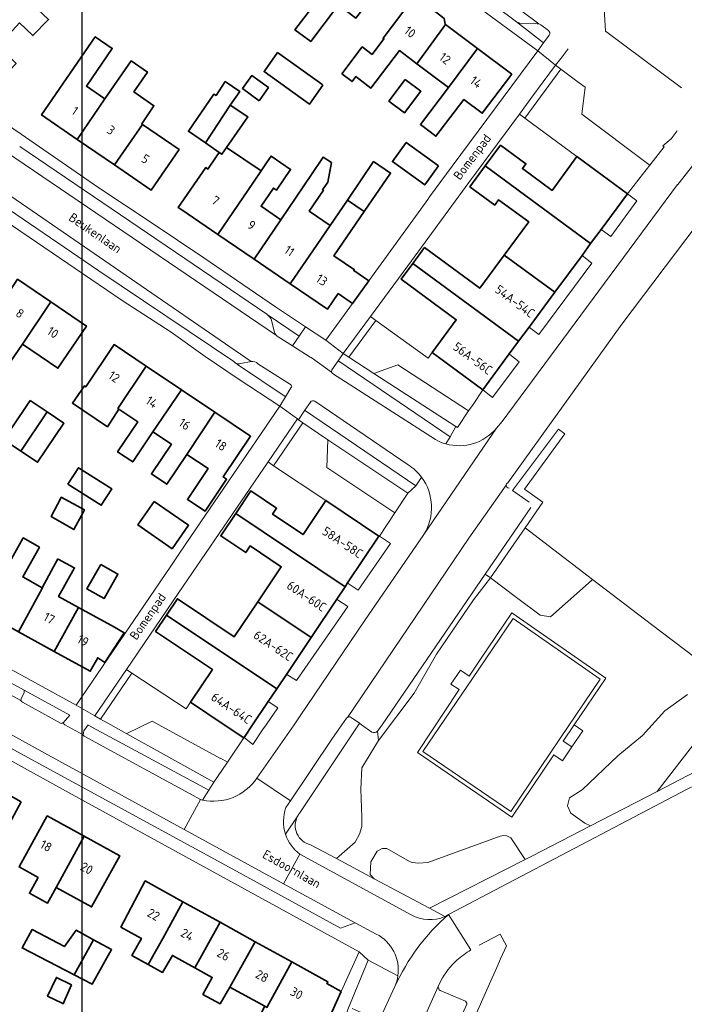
# Model space of a CAD drawing. Header units: metres. Extents: x 152391 to 157968, y 462336 to 467280.
# Tile 482 of 656: x 154345 to 154444, y 466458 to 466605. Entities that reach past the tile are written whole.
import ezdxf
from ezdxf.enums import TextEntityAlignment as Align

# ---------------------------------------------------------------- set-up
doc = ezdxf.new("R2010")
doc.units = ezdxf.units.M
doc.header["$LTSCALE"] = 0.75
doc.layers.get('defpoints').update_dxf_attribs({"lineweight": 25})
for name, color, linetype, lineweight in [('B-WE-GR-BEPLANTING_CULTUUR_BODEMBEDEKKER-GV', 251, 'Continuous', 18), ('B-WE-GR-BEPLANTING_CULTUUR_BOSPLANTSOEN-GV', 251, 'Continuous', 18), ('B-WE-GR-BEPLANTING_CULTUUR_HEESTERS-GV', 251, 'Continuous', 18), ('B-WE-GR-GROENVOORZIENING-GV', 251, 'Continuous', 18), ('B-WE-GR-HAAG-GV', 251, 'Continuous', 13), ('B-WE-OG-BEBOUWING-GV', 6, 'Continuous', 35), ('B-WE-OG-BEBOUWING-T18', 1, 'Continuous', 18), ('B-WE-OG-TERREIN_CULTUURSCHEIDING-GV', 251, 'Continuous', 18), ('B-WE-OG-TOPOGRAFIE-T18', 1, 'Continuous', 18), ('B-WE-VH-VERHARDING_BETONSTRAATSTEEN-GV', 251, 'Continuous', 18), ('B-WE-VH-VERHARDING_STRAATBAKSTEEN-GV', 251, 'Continuous', 18), ('B-WE-VH-VERHARDING_TEGEL-GV', 251, 'Continuous', 18), ('B-WE-VH-VERHARDING_TEGEL_RUBBER-GV', 251, 'Continuous', 18)]:
    doc.layers.add(name, color=color, linetype=linetype, lineweight=lineweight)
doc.styles.add('NLCS-ISO-M750-T18', font='NLCS-ISO.ttf', dxfattribs={"height": 1.35})

msp = doc.modelspace()

# ---------------------------------------------------------------- linework, layer by layer
at = {"layer": 'B-WE-GR-BEPLANTING_CULTUUR_BODEMBEDEKKER-GV'}
for points in [[(154420.32, 466590.65), (154428.11, 466584.93), (154435.65, 466579.35), (154437.36, 466581.53), (154438.98, 466583.6), (154438.85, 466583.7), (154428.85, 466591.25), (154429.31, 466595.28), (154427.9, 466596.34), (154425.71, 466597.99)], [(154397.79, 466552.5), (154401.35, 466553.77), (154411.78, 466546.99), (154411.93, 466546.89), (154412.58, 466547.86), (154414.05, 466550.06), (154406.48, 466555.62), (154405.88, 466554.8), (154398.08, 466560.43), (154394.04, 466554.94)], [(154390.9, 466542.59), (154389.5, 466543.53), (154387.19, 466545.12), (154382.8, 466538.71), (154390.59, 466533.5), (154398.54, 466528.17), (154398.61, 466528.13), (154398.64, 466528.17), (154400.9, 466531.69), (154390.76, 466538.47)], [(154398.64, 466528.17), (154398.61, 466528.13), (154398.54, 466528.17), (154393.86, 466521.19), (154393.96, 466521.13), (154395.44, 466520.12), (154400.26, 466527.09)], [(154392.24, 466518.77), (154388.4, 466513.04), (154384.72, 466507.54), (154384.78, 466507.5), (154386.21, 466506.6), (154393.89, 466517.69), (154392.35, 466518.69)], [(154370.39, 466503.38), (154369.72, 466502.38), (154361.64, 466507.72), (154356.96, 466500.85), (154356.95, 466500.84), (154358.47, 466500), (154360.86, 466498.66), (154360.9, 466498.68), (154364.65, 466500.54), (154365.64, 466500), (154374.86, 466494.97), (154374.88, 466494.99), (154375.92, 466494.43), (154378.35, 466498.04), (154375.43, 466500)], [(154378.4, 466498.12), (154379.68, 466497.05), (154381.15, 466499.24), (154381.68, 466500), (154383.45, 466502.52), (154382, 466503.49), (154379.66, 466500)]]:
    msp.add_lwpolyline(points, close=True, dxfattribs=at)
for points in [[(154385.63, 466556.62), (154386.61, 466558.06), (154381.86, 466561.29)], [(154382.47, 466560.45), (154382.96, 466558.64)], [(154383.5, 466557.99), (154385.63, 466556.62)], [(154377.11, 466554.07), (154377.41, 466553.86), (154384.51, 466549.07), (154384.6, 466549.01)], [(154379.45, 466554.27), (154377.91, 466553.98)], [(154385.31, 466550.84), (154380.44, 466553.96)], [(154384.6, 466549.01), (154385.4, 466550.34)]]:
    msp.add_lwpolyline(points, dxfattribs=at)
for points in [[(154381.86, 466561.29, -0.161159), (154382.47, 466560.45)], [(154382.96, 466558.64, 0.141414), (154383.21, 466558.19)], [(154383.21, 466558.19, 0.095687), (154383.5, 466557.99)], [(154377.91, 466553.98, -0.221704), (154377.11, 466554.07)], [(154380.44, 466553.96, 0.285856), (154379.45, 466554.27)], [(154385.43, 466550.75, 0.125894), (154385.31, 466550.84)], [(154385.4, 466550.34, 0.415519), (154385.43, 466550.75)]]:
    msp.add_lwpolyline(points, format="xyb", dxfattribs=at)
at = {"layer": 'B-WE-GR-BEPLANTING_CULTUUR_BOSPLANTSOEN-GV'}
for points in [[(154415.18, 466521.97), (154419.06, 466519.03), (154422.62, 466516.39), (154424.15, 466516.12), (154430.29, 466521.58), (154430.44, 466521.72), (154420.36, 466529.42)], [(154420.36, 466479.87), (154418.23, 466483.09), (154417.62, 466483.43), (154417.15, 466483.45), (154416.62, 466483.35), (154405.84, 466479.42), (154404.49, 466479.32), (154403.47, 466479.42), (154403.09, 466479.58), (154399.7, 466481.53), (154399, 466481.51), (154398.27, 466481.12), (154397.33, 466479.51), (154397.22, 466477.64), (154397.83, 466476.99), (154406.08, 466472.58)]]:
    msp.add_lwpolyline(points, close=True, dxfattribs=at)
for points in [[(154397.49, 466498.89), (154395.94, 466500), (154395.61, 466500.23), (154395.46, 466500), (154386.71, 466486.85)], [(154388.33, 466482.07), (154392.21, 466480), (154395, 466482.47), (154395.61, 466483.67), (154395.97, 466484.79), (154395.98, 466486.2), (154395.81, 466490.38), (154395.98, 466493.57), (154398.46, 466497.64), (154398.32, 466499.03)]]:
    msp.add_lwpolyline(points, dxfattribs=at)
for points in [[(154398.32, 466499.03, -0.27485), (154397.49, 466498.89)], [(154386.41, 466486.4, 0.497782), (154388.33, 466482.07)], [(154386.71, 466486.85, 0.044948), (154386.41, 466486.4)]]:
    msp.add_lwpolyline(points, format="xyb", dxfattribs=at)
at = {"layer": 'B-WE-GR-BEPLANTING_CULTUUR_HEESTERS-GV'}
msp.add_lwpolyline([(154414.05, 466550.06), (154415.51, 466548.91), (154419.47, 466554.23), (154418.08, 466555.34), (154417.99, 466555.41)], close=True, dxfattribs=at)
for points in [[(154414.39, 466522.51), (154415.18, 466521.97), (154420.36, 466529.42), (154423.02, 466533.25), (154420.26, 466535.21), (154426.28, 466543.46), (154425.33, 466544.16), (154418.5, 466535), (154420.95, 466533.26)], [(154421.2, 466532.46), (154414.39, 466522.51)], [(154401.37, 466462.5), (154396.92, 466464.82), (154393.89, 466457.46)], [(154394.54, 466457.61), (154398.55, 466455.81), (154400.92, 466460.89)]]:
    msp.add_lwpolyline(points, dxfattribs=at)
msp.add_lwpolyline([(154400.92, 466460.89, 0.070283), (154401.37, 466462.5)], format="xyb", dxfattribs=at)
at = {"layer": 'B-WE-GR-GROENVOORZIENING-GV'}
for points in [[(154424.92, 466598.59), (154421.22, 466593.58), (154419.5, 466591.25), (154420.32, 466590.65), (154425.71, 466597.99)], [(154394.04, 466554.94), (154398.08, 466560.43), (154397.27, 466561.01), (154393.2, 466555.49)], [(154381.97, 466539.27), (154382.8, 466538.71), (154387.19, 466545.12), (154386.52, 466545.59), (154386.36, 466545.71)], [(154361.64, 466507.72), (154360.81, 466508.28), (154356.08, 466501.33), (154356.95, 466500.84), (154356.96, 466500.85)]]:
    msp.add_lwpolyline(points, close=True, dxfattribs=at)
msp.add_lwpolyline([(154398.32, 466499.03), (154398.46, 466497.64), (154403.79, 466504.75), (154407.14, 466510.54), (154412.65, 466518.65), (154415.18, 466521.97), (154414.39, 466522.51), (154399.01, 466500), (154398.48, 466499.23)], dxfattribs=at)
msp.add_lwpolyline([(154398.48, 466499.23, -0.079145), (154398.32, 466499.03)], format="xyb", dxfattribs=at)
at = {"layer": 'B-WE-GR-HAAG-GV'}
for points in [[(154419.5, 466591.25), (154420.32, 466590.65), (154425.71, 466597.99), (154424.92, 466598.59), (154421.22, 466593.58)], [(154394.04, 466554.94), (154398.08, 466560.43), (154397.27, 466561.01), (154393.2, 466555.49)], [(154386.36, 466545.71), (154381.97, 466539.27), (154382.8, 466538.71), (154387.19, 466545.12), (154386.52, 466545.59)], [(154360.81, 466508.28), (154356.08, 466501.33), (154356.95, 466500.84), (154356.96, 466500.85), (154361.64, 466507.72)]]:
    msp.add_lwpolyline(points, close=True, dxfattribs=at)
msp.add_lwpolyline([(154398.32, 466499.03), (154398.46, 466497.64), (154403.79, 466504.75), (154407.14, 466510.54), (154412.65, 466518.65), (154415.18, 466521.97), (154414.39, 466522.51), (154399.01, 466500), (154398.48, 466499.23)], dxfattribs=at)
msp.add_lwpolyline([(154398.48, 466499.23, -0.079145), (154398.32, 466499.03)], format="xyb", dxfattribs=at)
at = {"layer": 'B-WE-OG-BEBOUWING-GV'}
for points in [[(154390.13, 466609.34), (154385.99, 466603.87), (154388.34, 466602.09), (154392.48, 466607.57), (154395.1, 466605.59), (154399.45, 466611.34), (154394.54, 466615.05)], [(154345.18, 466609.19), (154345.07, 466609.08), (154339.72, 466614.24), (154333.27, 466607.53), (154338.49, 466602.51), (154335.57, 466599.47), (154340.46, 466594.78), (154344.35, 466598.83), (154341.8, 466601.27), (154342.34, 466601.82), (154342.18, 466601.97), (154344.87, 466604.89), (154346.87, 466602.99), (154349.2, 466605.37)], [(154392.98, 466597.28), (154394.51, 466596.11), (154395.08, 466596.86), (154397.34, 466595.15), (154401.59, 466600.75), (154404.21, 466598.76), (154408.48, 466604.65), (154408.42, 466604.69), (154408.29, 466605.56), (154406.43, 466606.96), (154405.55, 466606.84), (154403.51, 466608.38), (154399.16, 466602.6), (154399.27, 466602.52), (154397.5, 466600.18), (154396.03, 466601.3)], [(154406.56, 466596.99), (154408.9, 466595.21), (154413.27, 466601.04), (154408.48, 466604.65), (154404.21, 466598.76)], [(154357.62, 466593.53), (154354.84, 466595.44), (154358.71, 466601.08), (154356.17, 466602.82), (154348.15, 466591.13), (154353.47, 466587.48)], [(154390, 466595.71), (154383.4, 466600.44), (154381.52, 466597.81), (154381.37, 466597.6), (154388.18, 466592.76), (154390.15, 466595.6)], [(154413.27, 466601.04), (154408.9, 466595.21), (154404.73, 466589.71), (154407.05, 466587.95), (154411.22, 466593.45), (154413.95, 466591.38), (154418.37, 466597.21)], [(154357.62, 466593.53), (154353.47, 466587.48), (154359.04, 466583.66), (154363.22, 466589.7), (154363.1, 466589.78), (154364.92, 466592.51), (154361.94, 466594.6), (154363.95, 466597.53), (154361.51, 466599.2)], [(154380.64, 466593.24), (154382.02, 466595.21), (154379.53, 466597.02), (154378.15, 466595.1), (154378.18, 466595.08)], [(154372.61, 466586.95), (154376.34, 466592.59), (154377.78, 466594.62), (154375.59, 466596.11), (154374.21, 466594.05), (154373.89, 466594.24), (154370.08, 466588.68)], [(154402.45, 466596.43), (154399.99, 466593.19), (154402.33, 466591.42), (154404.79, 466594.66)], [(154376.34, 466592.59), (154372.61, 466586.95), (154374.68, 466585.53), (154375.08, 466585.25), (154375.77, 466586.27), (154378.93, 466590.87)], [(154359.04, 466583.66), (154364.53, 466579.89), (154368.68, 466585.95), (154363.22, 466589.7)], [(154407.44, 466583.51), (154402.6, 466587.02), (154400.54, 466584.17), (154405.37, 466580.66)], [(154428.11, 466584.93), (154424.38, 466579.86), (154419.95, 466583.12), (154420.47, 466583.84), (154416.71, 466586.61), (154414.42, 466583.5), (154430.15, 466571.9), (154431.72, 466574.03), (154435.65, 466579.35)], [(154374.48, 466573.25), (154379.78, 466581.08), (154380.93, 466582.78), (154375.77, 466586.27), (154375.08, 466585.25), (154374.68, 466585.53), (154374.23, 466584.86), (154372.99, 466583.04), (154372.66, 466583.27), (154368.57, 466577.28), (154369.08, 466576.93)], [(154374.48, 466573.25), (154379.88, 466569.57), (154383.88, 466575.47), (154380.92, 466577.49), (154382.77, 466580.21), (154383.24, 466579.89), (154385.35, 466582.98), (154382.42, 466584.98), (154381.85, 466584.14), (154380.93, 466582.78), (154379.78, 466581.08)], [(154391.25, 466574.63), (154388.12, 466576.76), (154390.24, 466579.87), (154390.12, 466579.95), (154390.91, 466581.1), (154391.43, 466584.01), (154390.2, 466584.8), (154388.48, 466582.22), (154383.88, 466575.47), (154379.88, 466569.57), (154385.29, 466565.88), (154389.3, 466571.78)], [(154393.82, 466578.4), (154396.34, 466576.68), (154400.26, 466582.43), (154397.74, 466584.15)], [(154424.79, 466564.63), (154428.86, 466570.15), (154430.15, 466571.9), (154414.42, 466583.5), (154412.13, 466580.39), (154415.83, 466577.67), (154416.41, 466578.46), (154420.9, 466575.15), (154417.24, 466570.19)], [(154394.6, 466562.97), (154397.02, 466566.33), (154394.78, 466567.86), (154394.87, 466567.98), (154391.82, 466570.06), (154396.34, 466576.68), (154393.82, 466578.4), (154391.25, 466574.63), (154389.3, 466571.78), (154385.29, 466565.88), (154390.85, 466562.09), (154392.45, 466564.44)], [(154424.79, 466564.63), (154417.24, 466570.19), (154413.59, 466565.23), (154405.34, 466571.31), (154403.6, 466568.95), (154419.39, 466557.31), (154420.95, 466559.43)], [(154406.48, 466555.62), (154414.05, 466550.06), (154417.99, 466555.41), (154419.39, 466557.31), (154403.6, 466568.95), (154401.86, 466566.58), (154410.09, 466560.52)], [(154345.29, 466556.88), (154349.52, 466563.2), (154344.55, 466566.57), (154340.36, 466560.21), (154343.41, 466558.15), (154340.4, 466553.71), (154342.29, 466552.44)], [(154349.52, 466563.2), (154345.29, 466556.88), (154350.59, 466553.28), (154354.86, 466559.58)], [(154363.77, 466553.6), (154358.99, 466556.81), (154354.75, 466550.5), (154354.54, 466550.64), (154352.75, 466548.08), (154357.99, 466544.54), (154359.7, 466547.17), (154359.55, 466547.27)], [(154359.7, 466547.17), (154362.52, 466545.27), (154359.5, 466540.78), (154361.76, 466539.27), (154364.79, 466543.78), (154369.03, 466550.07), (154363.77, 466553.6), (154359.55, 466547.27)], [(154364.79, 466543.78), (154367.54, 466541.93), (154364.55, 466537.49), (154366.85, 466535.95), (154369.86, 466540.4), (154374.04, 466546.7), (154369.03, 466550.07)], [(154345.06, 466540.89), (154348.98, 466546.75), (154346.46, 466548.45), (154343.72, 466544.37), (154339.01, 466547.53), (154337.59, 466545.41), (154342.23, 466542.28), (154342.47, 466542.63)], [(154348.98, 466546.75), (154345.06, 466540.89), (154347.55, 466539.22), (154351.48, 466545.07)], [(154374.04, 466546.7), (154369.86, 466540.4), (154373.01, 466538.28), (154369.93, 466533.69), (154372.57, 466531.92), (154375.77, 466536.69), (154375.28, 466537.03), (154379.37, 466543.12)], [(154352.09, 466535.98), (154357.06, 466532.81), (154358.62, 466535.25), (154353.65, 466538.42)], [(154393.86, 466521.19), (154398.54, 466528.17), (154390.59, 466533.5), (154387.2, 466528.42), (154382.64, 466531.48), (154383.24, 466532.37), (154379.4, 466534.94), (154377.15, 466531.58), (154393.49, 466520.63)], [(154354.39, 466531.81), (154354.54, 466532.1), (154351.1, 466533.99), (154351.04, 466533.88), (154349.56, 466531.13), (154352.99, 466529.18)], [(154364.98, 466533.38), (154362.53, 466529.86), (154367.65, 466526.3), (154370.1, 466529.82)], [(154388.4, 466513.04), (154392.24, 466518.77), (154393.49, 466520.63), (154377.15, 466531.58), (154374.9, 466528.22), (154378.63, 466525.73), (154379.3, 466526.72), (154383.94, 466523.61), (154380.43, 466518.38)], [(154348.25, 466520.49), (154345.35, 466522.09), (154346.89, 466524.83), (154347.84, 466526.52), (154345.48, 466527.89), (154345.41, 466527.93), (154342.89, 466523.44), (154342.98, 466523.39), (154339.28, 466516.86), (154344.7, 466513.88), (154348.31, 466520.46)], [(154348.25, 466520.49), (154348.31, 466520.46), (154344.7, 466513.88), (154350.05, 466510.94), (154353.67, 466517.51), (154350.68, 466519.16), (154353.08, 466523.43), (154353.02, 466523.46), (154350.64, 466524.75), (154350.59, 466524.78)], [(154356.98, 466523.97), (154354.92, 466520.31), (154357.48, 466518.86), (154359.55, 466522.52)], [(154384.72, 466507.54), (154388.4, 466513.04), (154380.43, 466518.38), (154376.92, 466513.15), (154368.45, 466518.83), (154366.81, 466516.39), (154383.26, 466505.37)], [(154353.67, 466517.51), (154350.05, 466510.94), (154355.41, 466507.99), (154356.53, 466510.03), (154357.61, 466509.32), (154360.51, 466513.75), (154359.02, 466514.57)], [(154378.35, 466498.04), (154378.4, 466498.12), (154379.66, 466500), (154382, 466503.49), (154383.26, 466505.37), (154366.81, 466516.39), (154365.18, 466513.95), (154373.67, 466508.26), (154370.39, 466503.38), (154375.43, 466500)], [(154345.11, 466488.5), (154339.62, 466491.6), (154335, 466483.17), (154332.93, 466479.4), (154335.17, 466478.18), (154336.98, 466481.5), (154339.92, 466479.89), (154341.24, 466482.32), (154341.62, 466482.12)], [(154354.52, 466483.34), (154348.99, 466486.39), (154344.78, 466478.76), (154347.64, 466477.18), (154346.33, 466474.82), (154349.02, 466473.33), (154350.33, 466475.71)], [(154354.52, 466483.34), (154350.33, 466475.71), (154355.63, 466472.78), (154359.84, 466480.4)], [(154364.08, 466464.18), (154366.24, 466468.07), (154369.25, 466473.57), (154363.64, 466476.68), (154359.99, 466469.77), (154363.06, 466468.08), (154361.61, 466465.55)], [(154374.8, 466470.5), (154369.25, 466473.57), (154366.24, 466468.07), (154364.08, 466464.18), (154366.21, 466463), (154367.68, 466465.53), (154371.06, 466463.67)], [(154376.28, 466460.8), (154380.06, 466467.59), (154374.8, 466470.5), (154371.06, 466463.67), (154373.64, 466462.26), (154372.25, 466459.71), (154374.82, 466458.32)], [(154355.93, 466467.87), (154353.32, 466469.32), (154351.57, 466466.85), (154346.74, 466469.4), (154345.25, 466466.67), (154353.01, 466462.62)], [(154353.01, 466462.62), (154355.69, 466461.22), (154358.6, 466466.4), (154355.93, 466467.87)], [(154380.06, 466467.59), (154376.28, 466460.8), (154381.48, 466457.94), (154381.8, 466457.76), (154385.51, 466464.58)], [(154385.51, 466464.58), (154381.8, 466457.76), (154381.48, 466457.94), (154380.31, 466455.69), (154383.83, 466453.64), (154385.1, 466455.95), (154387.27, 466454.76), (154387.84, 466455.83), (154390.33, 466454.5), (154392.89, 466460.16), (154390.77, 466461.33), (154390.91, 466461.59)], [(154351.23, 466458.39), (154351.37, 466458.32), (154351.67, 466459), (154352.62, 466461.14), (154350.36, 466462.25), (154349.04, 466459.44)]]:
    msp.add_lwpolyline(points, close=True, dxfattribs=at)
at = {"layer": 'B-WE-OG-TERREIN_CULTUURSCHEIDING-GV'}
for points in [[(154422.41, 466604.75), (154422.16, 466604.75), (154421.66, 466604.85), (154419.82, 466604.72), (154419.08, 466605.02), (154423.12, 466601.92), (154423.95, 466603.06)], [(154423.84, 466603.75), (154422.71, 466604.6), (154422.41, 466604.75)], [(154408.52, 466541.98), (154409.15, 466543.01), (154392.54, 466554.34), (154392.44, 466554.41), (154391.49, 466553.05), (154391.44, 466552.7), (154391.59, 466552.5), (154406.96, 466542.62)], [(154388.29, 466548.22), (154387.47, 466547), (154387.58, 466546.93), (154404.04, 466535.7), (154404.84, 466536.89), (154404.9, 466536.98)], [(154402.91, 466538.85), (154388.98, 466548.35), (154388.98, 466548.35)], [(154452.4, 466505.01), (154439.26, 466514.97), (154430.44, 466521.72), (154430.29, 466521.58), (154424.15, 466516.12), (154422.62, 466516.39), (154419.06, 466519.03), (154415.18, 466521.97), (154412.65, 466518.65), (154407.14, 466510.54), (154403.79, 466504.75), (154398.46, 466497.64), (154395.98, 466493.57), (154395.81, 466490.38), (154395.98, 466486.2), (154395.97, 466484.79), (154395.61, 466483.67), (154395, 466482.47), (154392.21, 466480), (154397.83, 466476.99), (154397.22, 466477.64), (154397.33, 466479.51), (154398.27, 466481.12), (154399, 466481.51), (154399.7, 466481.53), (154403.09, 466479.58), (154403.47, 466479.42), (154404.49, 466479.32), (154405.84, 466479.42), (154416.62, 466483.35), (154417.15, 466483.45), (154417.62, 466483.43), (154418.23, 466483.09), (154420.36, 466479.87), (154421.47, 466480.44), (154430.14, 466484.91), (154429.26, 466485.28), (154427.19, 466486.81), (154426.71, 466487.88), (154427.01, 466489.1), (154428.86, 466490.29), (154434.2, 466495.36), (154437.9, 466498.4), (154441.23, 466502.11), (154444.6, 466504.52)], [(154355.11, 466499.97), (154355.11, 466499.98), (154354.48, 466499.09), (154354.37, 466498.49), (154354.36, 466498.47), (154354.53, 466498.29), (154371.88, 466488.82)], [(154372.17, 466488.75), (154373.11, 466490.22), (154355.11, 466499.97)], [(154447.55, 466499.69), (154440.08, 466490.04), (154445.73, 466492.96)]]:
    msp.add_lwpolyline(points, dxfattribs=at)
for points in [[(154423.95, 466603.06, 0.411217), (154423.84, 466603.75)], [(154388.98, 466548.35, 0.417847), (154388.29, 466548.22)], [(154406.96, 466542.62, 0.057985), (154408.52, 466541.98)], [(154404.9, 466536.98, 0.090503), (154402.91, 466538.85)], [(154371.88, 466488.82, 0.006598), (154372.17, 466488.75)]]:
    msp.add_lwpolyline(points, format="xyb", dxfattribs=at)
for points in [[(154411.93, 466546.89), (154411.78, 466546.99), (154401.35, 466553.77), (154397.79, 466552.5), (154410, 466544.57), (154410.26, 466544.4)], [(154402.85, 466534.6), (154390.9, 466542.59), (154390.76, 466538.47), (154400.9, 466531.69)], [(154427.68, 466499.98), (154428.98, 466499.1), (154427.36, 466496.69), (154425.96, 466494.62), (154424.65, 466495.5), (154418.39, 466486.22), (154404.28, 466495.85), (154410.51, 466505.26), (154409.29, 466506.07), (154410.69, 466508.14), (154412.01, 466507.27), (154413.62, 466509.65), (154418.4, 466516.72), (154432.4, 466506.97)], [(154345.05, 466503.64), (154345.15, 466503.49), (154345.3, 466503.39), (154351.1, 466500.21), (154351.3, 466500.27), (154351.4, 466500.3), (154352.35, 466501.45), (154345.55, 466505.18), (154345.55, 466504.83), (154345.1, 466503.89)], [(154375.92, 466494.43), (154374.88, 466494.99), (154374.86, 466494.97), (154365.64, 466500), (154364.65, 466500.54), (154360.9, 466498.68), (154360.86, 466498.66), (154360.88, 466498.65), (154373.89, 466491.41), (154375.8, 466494.26)]]:
    msp.add_lwpolyline(points, close=True, dxfattribs=at)
at = {"layer": 'B-WE-VH-VERHARDING_BETONSTRAATSTEEN-GV'}
for points in [[(154391.26, 466634.7), (154391.01, 466634.79), (154390.81, 466634.94), (154387.41, 466637.46), (154386.39, 466638.22), (154376.86, 466645.48), (154369.8, 466651.27), (154366.21, 466647.16), (154375.01, 466640.68), (154375.1, 466640.61), (154383.85, 466633.98), (154385.27, 466632.98), (154387.54, 466631.18), (154388, 466630.81), (154388.45, 466630.36), (154388.54, 466630.06), (154422.41, 466604.75), (154422.71, 466604.6), (154423.84, 466603.75)], [(154443.72, 466595.19), (154432.39, 466603.67), (154432.24, 466606.14), (154432.12, 466608.08), (154429.5, 466610.05), (154428.55, 466608.78), (154427.75, 466607.72), (154427.55, 466607.57), (154427.35, 466607.57), (154426.95, 466607.77), (154425.71, 466608.63), (154425.57, 466608.78), (154425.62, 466608.93), (154391.26, 466634.7)], [(154417.78, 466536.17), (154434.83, 466559.88), (154447.58, 466576.78), (154447.56, 466576.59), (154452.48, 466582.74), (154452.53, 466582.8), (154453.82, 466584.39), (154469.2, 466603.42), (154486.19, 466624.03), (154486.38, 466624.33), (154486.44, 466624.42), (154481.73, 466628.18), (154455.27, 466596.12), (154455.23, 466596.07), (154455.19, 466596.02)], [(154423.95, 466603.06), (154423.12, 466601.92), (154422.24, 466600.71), (154424.92, 466598.59), (154425.88, 466599.82), (154426.8, 466601.01)], [(154383.21, 466558.19), (154341.46, 466586.5), (154341.45, 466586.5), (154333.64, 466591.85), (154330.37, 466594.08), (154322.9, 466599.2), (154320.38, 466601.21), (154319.97, 466601.61), (154319.6, 466602.05), (154319.56, 466602.11), (154314.89, 466598.53), (154319.14, 466595.71), (154322.46, 466593.43), (154322.46, 466593.43), (154333.82, 466585.64), (154338.08, 466582.72)], [(154455.19, 466596.02), (154448.83, 466587.94), (154443.16, 466580.74), (154443.14, 466580.71), (154416.93, 466545.31), (154416.08, 466544.32), (154405.25, 466528.45), (154396.38, 466515.52), (154386.78, 466501.32), (154385.86, 466500), (154380.31, 466492.03), (154385.33, 466488.62), (154391.51, 466497.83), (154393.01, 466500), (154393.7, 466500.98)], [(154338.87, 466582.17), (154379.45, 466554.27)], [(154406.96, 466542.62), (154391.59, 466552.5), (154391.44, 466552.7), (154388.41, 466554.87), (154388.41, 466554.9), (154388.27, 466554.92), (154385.63, 466556.62), (154383.5, 466557.99)], [(154380.44, 466553.96), (154385.31, 466550.84)], [(154385.4, 466550.34), (154384.6, 466549.01), (154383.75, 466547.6), (154386.36, 466545.71), (154386.52, 466545.59), (154387.47, 466547), (154388.29, 466548.22)], [(154388.98, 466548.35), (154388.98, 466548.35), (154402.91, 466538.85)], [(154405.25, 466528.45), (154416.08, 466544.32)], [(154393.82, 466501.11), (154411.98, 466527.91), (154417.53, 466535.81)], [(154459.24, 466506.37), (154454.08, 466500), (154452.43, 466497.97), (154448.57, 466493.4), (154448.17, 466492.86), (154446.51, 466491.38), (154445.81, 466490.97), (154444.58, 466490.37), (154408.93, 466471.64), (154412.28, 466466.37)], [(154384.65, 466487.62), (154385.33, 466488.62), (154380.31, 466492.03)], [(154371.88, 466488.82), (154369.45, 466484.38), (154384.3, 466476.25), (154386.72, 466480.67)], [(154403.36, 466471.62), (154386.72, 466480.67), (154384.3, 466476.25), (154394.97, 466470.4), (154398.13, 466468.74)], [(154412.28, 466466.37), (154408.93, 466471.64)], [(154400.11, 466444.62), (154407.4, 466460.92), (154407.79, 466461.74)], [(154400.92, 466460.89), (154398.55, 466455.81), (154393.37, 466443.92), (154383.11, 466421.13), (154380.48, 466407.24)]]:
    msp.add_lwpolyline(points, dxfattribs=at)
for points in [[(154423.84, 466603.75, -0.411217), (154423.95, 466603.06)], [(154383.5, 466557.99, -0.095687), (154383.21, 466558.19)], [(154379.45, 466554.27, -0.285856), (154380.44, 466553.96)], [(154385.31, 466550.84, -0.125894), (154385.43, 466550.75)], [(154385.43, 466550.75, -0.415519), (154385.4, 466550.34)], [(154388.29, 466548.22, -0.417847), (154388.98, 466548.35)], [(154416.08, 466544.32, -0.296936), (154408.52, 466541.98)], [(154408.52, 466541.98, -0.057985), (154406.96, 466542.62)], [(154402.91, 466538.85, -0.090503), (154404.9, 466536.98)], [(154404.9, 466536.98, -0.306922), (154405.25, 466528.45)], [(154417.53, 466535.81, -0.291251), (154417.78, 466536.17)], [(154393.7, 466500.98, -0.090158), (154393.82, 466501.11)], [(154380.31, 466492.03, -0.303907), (154372.17, 466488.75)], [(154372.17, 466488.75, -0.006598), (154371.88, 466488.82)], [(154384.58, 466483.66, -0.167339), (154384.65, 466487.62)], [(154386.72, 466480.67, -0.155036), (154384.58, 466483.66)], [(154400.92, 466460.89, -0.108245), (154408.93, 466471.64)], [(154408.93, 466471.64, 0.108245), (154400.92, 466460.89)], [(154408.37, 466471.35, -0.238362), (154403.36, 466471.62)], [(154408.93, 466471.64, -0.026746), (154408.37, 466471.35)], [(154398.13, 466468.74, -0.3182), (154401.37, 466462.5)], [(154410.17, 466464.82, -0.039089), (154412.28, 466466.37)], [(154407.79, 466461.74, -0.090454), (154410.17, 466464.82)], [(154401.37, 466462.5, -0.070283), (154400.92, 466460.89)]]:
    msp.add_lwpolyline(points, format="xyb", dxfattribs=at)
for points in [[(154386.61, 466558.06), (154385.63, 466556.62), (154388.27, 466554.92), (154388.41, 466554.9), (154388.41, 466554.87), (154391.44, 466552.7), (154391.49, 466553.05), (154392.44, 466554.41), (154393.2, 466555.49), (154390.62, 466557.45), (154387.57, 466559.47)], [(154327.22, 466507.57), (154340.92, 466500), (154348.63, 466495.78), (154369.45, 466484.38), (154371.88, 466488.82), (154354.53, 466498.29), (154354.36, 466498.47), (154354.37, 466498.49), (154351.61, 466500), (154351.3, 466500.27), (154351.1, 466500.21), (154345.3, 466503.39), (154345.15, 466503.49), (154345.05, 466503.64), (154294.06, 466531.5), (154294.02, 466531.5), (154293.87, 466531.55), (154288.61, 466534.5), (154288.08, 466534.8), (154276.17, 466541.44), (154273.71, 466537), (154283.63, 466531.53), (154289.73, 466528.28)], [(154295.23, 466532.69), (154294.88, 466532.54), (154294.32, 466531.64), (154294.17, 466531.49), (154294.06, 466531.5), (154345.05, 466503.64), (154345.1, 466503.89), (154345.55, 466504.83), (154345.55, 466505.18)], [(154289.73, 466528.28), (154289.92, 466528.08), (154289.87, 466527.83), (154289.42, 466526.83), (154289.47, 466526.58), (154289.42, 466526.38), (154289.62, 466526.13), (154326.28, 466505.95), (154334.57, 466501.39), (154337.13, 466500), (154347.76, 466494.21), (154376.17, 466478.73), (154392.79, 466469.62), (154394.97, 466470.4), (154384.3, 466476.25), (154369.45, 466484.38), (154348.63, 466495.78), (154340.92, 466500), (154327.22, 466507.57)]]:
    msp.add_lwpolyline(points, close=True, dxfattribs=at)
at = {"layer": 'B-WE-VH-VERHARDING_STRAATBAKSTEEN-GV'}
msp.add_lwpolyline([(154389.32, 466627.28), (154389.33, 466627.26), (154389.67, 466627.01), (154403.21, 466616.95), (154419.08, 466605.02), (154419.82, 466604.72), (154421.66, 466604.85), (154422.16, 466604.75), (154422.41, 466604.75), (154388.54, 466630.06), (154389.13, 466627.76)], close=True, dxfattribs=at)
for points in [[(154341.46, 466586.5), (154383.21, 466558.19)], [(154381.86, 466561.29), (154381.78, 466561.35), (154344.89, 466586.43)], [(154377.91, 466553.98), (154379.45, 466554.27), (154338.87, 466582.17)], [(154340.16, 466579.11), (154356.72, 466567.83), (154376.86, 466554.28)], [(154382.96, 466558.64), (154382.47, 466560.45)], [(154377.08, 466554.09), (154377.11, 466554.07)], [(154417.53, 466535.81), (154411.98, 466527.91), (154393.82, 466501.11)], [(154414.39, 466522.51), (154421.2, 466532.46)], [(154398.48, 466499.23), (154399.01, 466500), (154414.39, 466522.51)], [(154394.4, 466501.11), (154395.61, 466500.23), (154395.94, 466500), (154397.49, 466498.89)]]:
    msp.add_lwpolyline(points, dxfattribs=at)
for points in [[(154382.47, 466560.45, 0.161159), (154381.86, 466561.29)], [(154383.21, 466558.19, -0.141414), (154382.96, 466558.64)], [(154376.86, 466554.28, 0.076231), (154377.08, 466554.09)], [(154377.11, 466554.07, 0.221704), (154377.91, 466553.98)], [(154417.98, 466535.37, -0.453126), (154417.53, 466535.81)], [(154393.82, 466501.11, -0.32014), (154394.4, 466501.11)], [(154397.49, 466498.89, 0.27485), (154398.32, 466499.03)], [(154398.32, 466499.03, 0.079145), (154398.48, 466499.23)]]:
    msp.add_lwpolyline(points, format="xyb", dxfattribs=at)
at = {"layer": 'B-WE-VH-VERHARDING_TEGEL-GV'}
for points in [[(154411.6, 466608.56), (154422.24, 466600.71), (154423.12, 466601.92), (154419.08, 466605.02), (154403.21, 466616.95)], [(154344.89, 466586.43), (154381.78, 466561.35), (154381.86, 466561.29), (154386.61, 466558.06), (154387.57, 466559.47), (154383.08, 466562.44), (154372.37, 466569.79), (154364.53, 466575.08), (154356.7, 466580.22), (154345.09, 466588.26), (154344, 466589.02), (154343.82, 466589.14), (154321.35, 466604.28)], [(154321.56, 466591.43), (154312.64, 466597.4), (154311.49, 466596.51), (154321.96, 466589.27), (154328.8, 466584.68), (154332.07, 466582.36), (154338.12, 466578.38), (154353.15, 466568.16), (154360.19, 466563.42), (154367.48, 466558.69), (154372.59, 466555.01), (154377.5, 466551.69), (154383.75, 466547.6), (154384.6, 466549.01), (154384.51, 466549.07), (154377.41, 466553.86), (154377.11, 466554.07), (154377.08, 466554.09)], [(154443.07, 466588.76), (154442.19, 466587.55), (154440.93, 466586.52), (154441.14, 466586.36), (154438.98, 466583.6), (154437.36, 466581.53), (154435.65, 466579.35), (154437.07, 466578.3), (154433.15, 466572.98), (154431.72, 466574.03), (154430.15, 466571.9), (154428.86, 466570.15), (154430.35, 466569), (154422.42, 466558.31), (154421.04, 466559.37), (154420.95, 466559.43), (154419.39, 466557.31), (154417.99, 466555.41), (154418.08, 466555.34), (154419.47, 466554.23), (154415.51, 466548.91), (154414.05, 466550.06), (154412.58, 466547.86), (154411.93, 466546.89), (154410.26, 466544.4), (154410, 466544.57), (154409.15, 466543.01)], [(154452.53, 466582.8), (154452.48, 466582.74), (154447.56, 466576.59), (154447.58, 466576.78), (154434.83, 466559.88), (154417.78, 466536.17)], [(154416.08, 466544.32), (154416.93, 466545.31), (154443.14, 466580.71), (154443.16, 466580.74)], [(154376.86, 466554.28), (154356.72, 466567.83), (154340.16, 466579.11)], [(154409.15, 466543.01), (154408.52, 466541.98)], [(154261.82, 466539.57), (154273.98, 466532.93), (154272.83, 466530.83), (154274.43, 466529.95), (154275.59, 466532.05), (154282.37, 466528.25), (154284.94, 466526.8), (154287.57, 466525.46), (154295.41, 466521.22), (154303.25, 466516.72), (154311.44, 466512.38), (154326.77, 466503.9), (154331.72, 466501.29), (154334.03, 466500), (154342.01, 466495.52), (154346.95, 466492.77), (154349.36, 466491.43), (154354.17, 466488.81), (154395.56, 466466.07), (154396.92, 466464.82), (154401.37, 466462.5)], [(154404.9, 466536.98), (154404.84, 466536.89), (154404.04, 466535.7), (154402.85, 466534.6), (154400.9, 466531.69), (154398.64, 466528.17), (154400.26, 466527.09), (154395.44, 466520.12), (154393.96, 466521.13), (154393.86, 466521.19), (154393.49, 466520.63), (154392.24, 466518.77), (154392.35, 466518.69), (154393.89, 466517.69), (154386.21, 466506.6), (154384.78, 466507.5), (154384.72, 466507.54), (154383.26, 466505.37), (154382, 466503.49), (154383.45, 466502.52), (154381.68, 466500), (154381.15, 466499.24), (154379.68, 466497.05), (154378.4, 466498.12)], [(154295.23, 466532.69), (154345.55, 466505.18), (154352.35, 466501.45), (154351.4, 466500.3), (154351.3, 466500.27), (154351.61, 466500), (154354.37, 466498.49), (154354.48, 466499.09), (154355.11, 466499.98), (154355.11, 466499.97), (154373.11, 466490.22), (154373.89, 466491.41), (154360.88, 466498.65), (154360.86, 466498.66), (154358.47, 466500), (154356.95, 466500.84), (154356.08, 466501.33), (154353.31, 466502.94), (154342.08, 466509.1)], [(154380.31, 466492.03), (154385.86, 466500), (154386.78, 466501.32), (154396.38, 466515.52), (154405.25, 466528.45)], [(154398.13, 466468.74), (154394.97, 466470.4), (154392.79, 466469.62), (154376.17, 466478.73), (154347.76, 466494.21), (154337.13, 466500), (154334.57, 466501.39), (154326.28, 466505.95), (154289.62, 466526.13)], [(154408.93, 466471.64), (154444.58, 466490.37), (154445.81, 466490.97), (154446.51, 466491.38), (154448.17, 466492.86), (154448.57, 466493.4), (154452.43, 466497.97), (154454.08, 466500), (154459.24, 466506.37)], [(154395.61, 466500.23), (154394.4, 466501.11)], [(154393.7, 466500.98), (154393.01, 466500), (154391.51, 466497.83), (154385.33, 466488.62), (154384.65, 466487.62)], [(154386.71, 466486.85), (154395.46, 466500), (154395.61, 466500.23)], [(154378.4, 466498.12), (154378.35, 466498.04), (154375.92, 466494.43), (154375.8, 466494.26), (154373.89, 466491.41), (154373.11, 466490.22), (154372.17, 466488.75)], [(154445.73, 466492.96), (154440.08, 466490.04), (154430.14, 466484.91), (154421.47, 466480.44), (154420.36, 466479.87), (154406.08, 466472.58), (154408.37, 466471.35)], [(154384.58, 466483.66), (154386.41, 466486.4)], [(154386.41, 466486.4), (154384.58, 466483.66)], [(154408.37, 466471.35), (154406.08, 466472.58), (154397.83, 466476.99), (154392.21, 466480), (154388.33, 466482.07)], [(154386.72, 466480.67), (154403.36, 466471.62)], [(154390.77, 466410.05), (154391.57, 466409.76), (154391.96, 466409.68), (154392.19, 466409.71), (154392.35, 466409.81), (154394.04, 466413.52), (154394.35, 466413.75), (154394.42, 466413.73), (154394.6, 466413.79), (154395.27, 466415.29), (154390.3, 466417.52), (154401.02, 466441.58), (154405.45, 466439.65), (154415.45, 466462.18), (154416.15, 466463.75), (154416.71, 466465.01), (154417.59, 466466.99), (154416.66, 466468.74), (154413.52, 466467.06)], [(154389.21, 466446.19), (154393.82, 466457.27), (154393.89, 466457.46), (154396.92, 466464.82), (154395.56, 466466.07), (154392.89, 466460.16), (154390.33, 466454.5), (154386.79, 466446.67)], [(154407.79, 466461.74), (154407.4, 466460.92)], [(154407.4, 466460.92), (154407.42, 466460.71), (154407.54, 466460.42), (154407.69, 466460.32), (154411.48, 466458.71), (154411.68, 466458.42), (154411.68, 466458.26), (154404.81, 466442.9), (154404.63, 466442.84), (154403.96, 466442.91), (154400.11, 466444.62), (154387.72, 466416.55)]]:
    msp.add_lwpolyline(points, dxfattribs=at)
for points in [[(154422.24, 466600.71), (154409.46, 466583.45), (154406.09, 466578.88), (154405.82, 466578.51), (154397.02, 466566.33), (154394.6, 466562.97), (154390.62, 466557.45), (154393.2, 466555.49), (154397.27, 466561.01), (154402.87, 466568.6), (154411.96, 466581.02), (154419.5, 466591.25), (154421.22, 466593.58), (154424.92, 466598.59)], [(154394.04, 466554.94), (154393.2, 466555.49), (154392.44, 466554.41), (154392.54, 466554.34), (154409.15, 466543.01), (154410, 466544.57), (154397.79, 466552.5)], [(154356.08, 466501.33), (154360.81, 466508.28), (154368.67, 466519.79), (154381.97, 466539.27), (154386.36, 466545.71), (154383.75, 466547.6), (154371.2, 466529.23), (154368.64, 466525.48), (154367.44, 466523.72), (154353.31, 466502.94)], [(154404.04, 466535.7), (154387.58, 466546.93), (154387.47, 466547), (154386.52, 466545.59), (154387.19, 466545.12), (154389.5, 466543.53), (154390.9, 466542.59), (154402.85, 466534.6)], [(154427.36, 466496.69), (154426.05, 466497.57), (154427.68, 466499.98), (154432.4, 466506.97), (154418.4, 466516.72), (154413.62, 466509.65), (154412.01, 466507.27), (154410.69, 466508.14), (154409.29, 466506.07), (154410.51, 466505.26), (154404.28, 466495.85), (154418.39, 466486.22), (154424.65, 466495.5), (154425.96, 466494.62)], [(154412.5, 466506.93), (154418.56, 466515.88), (154431.57, 466506.82), (154425.56, 466497.91), (154418.23, 466487.05), (154405.11, 466496.01)], [(154400.11, 466444.62), (154403.96, 466442.91), (154404.63, 466442.84), (154404.81, 466442.9), (154411.68, 466458.26), (154411.68, 466458.42), (154411.48, 466458.71), (154407.69, 466460.32), (154407.54, 466460.42), (154407.42, 466460.71), (154407.4, 466460.92)]]:
    msp.add_lwpolyline(points, close=True, dxfattribs=at)
for points in [[(154377.08, 466554.09, -0.076231), (154376.86, 466554.28)], [(154408.52, 466541.98, 0.296936), (154416.08, 466544.32)], [(154405.25, 466528.45, 0.306922), (154404.9, 466536.98)], [(154417.78, 466536.17, 0.291251), (154417.53, 466535.81)], [(154417.53, 466535.81, 0.453126), (154417.98, 466535.37)], [(154393.82, 466501.11, 0.090158), (154393.7, 466500.98)], [(154394.4, 466501.11, 0.32014), (154393.82, 466501.11)], [(154372.17, 466488.75, 0.303907), (154380.31, 466492.03)], [(154384.65, 466487.62, 0.167339), (154384.58, 466483.66)], [(154388.33, 466482.07, -0.497782), (154386.41, 466486.4)], [(154386.41, 466486.4, -0.044948), (154386.71, 466486.85)], [(154384.58, 466483.66, 0.155036), (154386.72, 466480.67)], [(154403.36, 466471.62, 0.238362), (154408.37, 466471.35)], [(154408.37, 466471.35, 0.026746), (154408.93, 466471.64)], [(154401.37, 466462.5, 0.3182), (154398.13, 466468.74)], [(154412.28, 466466.37, 0.039089), (154410.17, 466464.82)], [(154410.17, 466464.82, 0.090454), (154407.79, 466461.74)]]:
    msp.add_lwpolyline(points, format="xyb", dxfattribs=at)
at = {"layer": 'B-WE-VH-VERHARDING_TEGEL_RUBBER-GV'}
msp.add_lwpolyline([(154412.5, 466506.93), (154405.11, 466496.01), (154418.23, 466487.05), (154425.56, 466497.91), (154431.57, 466506.82), (154418.56, 466515.88)], close=True, dxfattribs=at)
at = {"layer": 'defpoints', "flags": 128}
msp.add_lwpolyline([(154354.23, 466622.68), (153766.23, 466622.68), (153766.23, 465969.43), (153876.91, 465969.43), (153876.91, 465974.64), (154204.23, 465974.64), (154204.23, 466273.18), (154210.34, 466273.18), (154210.34, 466287.79), (154354.23, 466287.79)], close=True, dxfattribs=at)

# ---------------------------------------------------------------- texts
at = {"layer": 'B-WE-OG-BEBOUWING-T18', "style": 'NLCS-ISO-M750-T18'}
for s, rotation, p in [('10', 322.8, (154403.18, 466603.52)), ('12', 322.8, (154408.41, 466599.56)), ('14', 322.8, (154413.05, 466596.04)), ('1', 325.5, (154353.14, 466591.76)), ('3', 325.5, (154358.53, 466588.86)), ('5', 325.5, (154363.66, 466584.55)), ('7', 325.7, (154374.13, 466578.33)), ('9', 325.7, (154379.51, 466574.66)), ('11', 325.7, (154385.16, 466570.81)), ('13', 325.7, (154390.01, 466566.46)), ('54A-54C', 323.6, (154418.84, 466563.29)), ('8', 325.9, (154344.93, 466561.48)), ('10', 325.9, (154349.84, 466558.62)), ('56A-56C', 323.6, (154412.55, 466554.76)), ('12', 326.1, (154358.99, 466552)), ('14', 326.1, (154364.61, 466548.22)), ('16', 326.1, (154369.52, 466544.92)), ('18', 326.1, (154374.93, 466541.81)), ('58A-58C', 326.2, (154393.11, 466527.26)), ('60A-60C', 326.2, (154387.73, 466519.22)), ('17', 331.2, (154349.29, 466515.92)), ('62A-62C', 326.2, (154382.77, 466511.81)), ('19', 331.2, (154354.34, 466512.58)), ('64A-64C', 326.2, (154376.51, 466502.48)), ('18', 331.1, (154348.83, 466481.91)), ('20', 331.1, (154354.9, 466478.56)), ('22', 331.2, (154364.89, 466471.64)), ('24', 331.1, (154369.91, 466468.64)), ('26', 331.1, (154375.32, 466465.65)), ('28', 331.1, (154381.09, 466462.45)), ('30', 331.2, (154386.23, 466459.89))]:
    msp.add_text(s, height=1.35, rotation=rotation, dxfattribs=at).set_placement(p, align=Align.MIDDLE)
at = {"layer": 'B-WE-OG-TOPOGRAFIE-T18', "style": 'NLCS-ISO-M750-T18'}
for s, rotation, p in [('Bomenpad', 53.1, (154412.62, 466584.74)), ('Beukenlaan', 325.5, (154356.17, 466573.49)), ('Bomenpad', 55.4, (154364.18, 466516.09)), ('Esdoornlaan', 330.6, (154385.51, 466478.46))]:
    msp.add_text(s, height=1.35, rotation=rotation, dxfattribs=at).set_placement(p, align=Align.MIDDLE)

doc.saveas('drawing.dxf')
